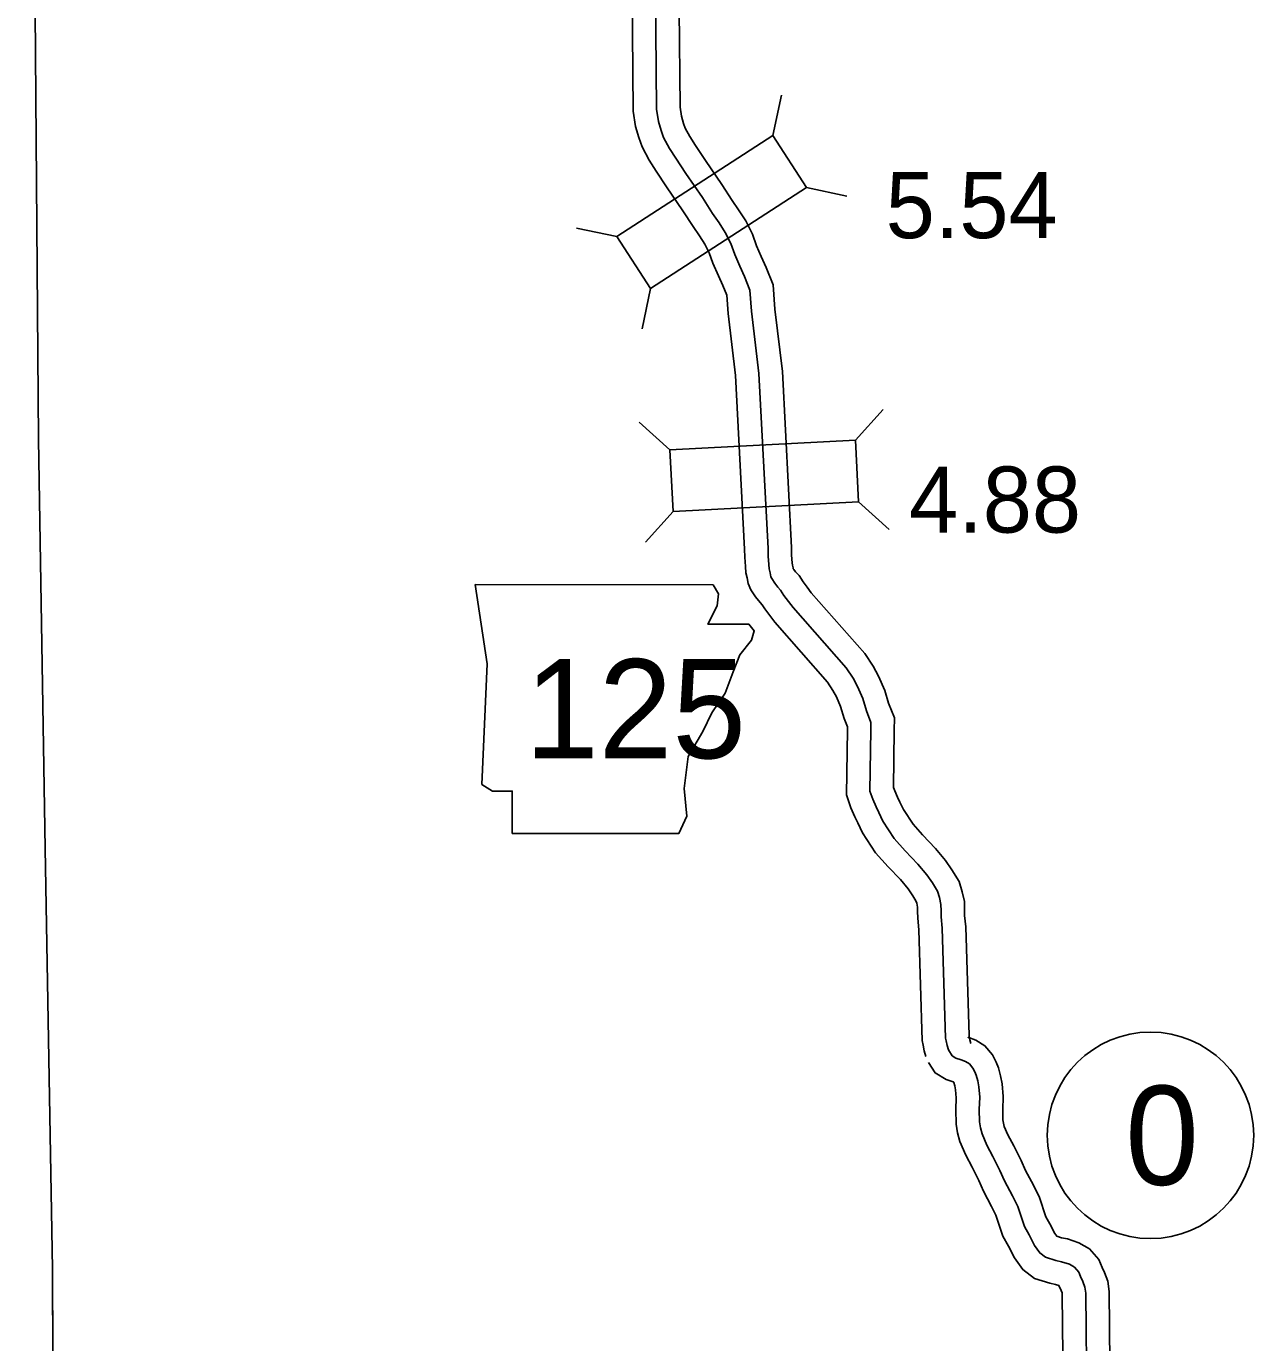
# Model space of a CAD drawing. Extents: x 31699 to 244310, y -8841 to 11474.
# Drawn here: x 144864 to 145387, y -982 to -421 of the extents above; entities that cross this region are included whole.
import ezdxf

# ---------------------------------------------------------------- set-up
doc = ezdxf.new("R2010")
doc.units = 0
for name, color, linetype in [('B_Logo', 7, 'Continuous'), ('G-ANNO-TEXT', 7, 'Continuous'), ('Level 55', 7, 'Continuous'), ('R_Border Notes', 7, 'Continuous'), ('R_Logo', 7, 'Continuous'), ('R_XS_EARTHWORK_STAGE1', 7, 'Continuous'), ('S_WALL', 7, 'Continuous')]:
    doc.layers.add(name, color=color, linetype=linetype)

msp = doc.modelspace()

# ---------------------------------------------------------------- linework, layer by layer
at = {"layer": 'B_Logo'}
for points in [[(145256.96, -857.22), (145256.39, -855.29), (145256.03, -853.36), (145255.81, -852.17), (145254.38, -805.36), (145253.9, -800.43), (145253.86, -797.89), (145253.81, -795.16), (145253.17, -792.23), (145252.39, -789.51), (145250.14, -785.94), (145247.75, -782.51), (145244.02, -777.97), (145238.61, -772.38), (145233.93, -767.12), (145229.09, -759.72), (145227.3, -756.02), (145226.13, -753.63), (145224.75, -750.39), (145223.56, -746.94), (145223.93, -720.91), (145223.94, -717.58), (145222, -712.74), (145220.45, -707.42), (145218.24, -702.32), (145216.32, -698.82), (145213.39, -694.33), (145190.75, -668.6), (145188.84, -666.03), (145186.87, -663.46), (145185.44, -661.21), (145184.22, -659.96), (145182.93, -658.32), (145181.64, -656.33), (145181.29, -655.54), (145181, -653.88), (145180.57, -652.22), (145180.41, -650.35), (145180.15, -646.75), (145180.09, -643.42), (145176.22, -568.96), (145172.99, -542.39), (145172.38, -533.33), (145170.09, -527.56), (145168.09, -523.12), (145165.88, -518.15), (145164.2, -513.51), (145161.87, -508.81), (145159.2, -504.65), (145156.48, -500.69), (145152.11, -493.95), (145145.09, -483.72), (145140.79, -477.19), (145138.06, -472.96), (145135.59, -468.33), (145134.55, -465.34), (145133.42, -461.43), (145132.6, -456.24), (145131.84, -372.59)], [(145316.41, -1051.75), (145315.52, -960.83), (145315.21, -958.24), (145314.24, -955.85), (145313.35, -953.73), (145312.58, -951.87), (145310.75, -949.83), (145308.54, -948.53), (145305.19, -947.45), (145302.72, -946.96), (145298.38, -945.56), (145295.95, -943.73), (145293.71, -940.56), (145291.44, -936.06), (145289.38, -932.49), (145286.52, -923.86), (145284.31, -919.36), (145280.88, -913.01), (145278.95, -908.64), (145275.99, -902.68), (145273.38, -897.72), (145271.31, -893.02), (145270.67, -890.43), (145270.23, -887.9), (145270.14, -882.63), (145270.32, -877.29), (145269.92, -872.96), (145269.48, -870.36), (145268.84, -867.9), (145268.28, -866.51), (145267.46, -864.92), (145265.97, -863.15), (145264.22, -862.11), (145262.41, -861.4), (145260.21, -860.7), (145258.53, -859.66), (145256.96, -857.22)]]:
    msp.add_lwpolyline(points, dxfattribs=at)
at = {"layer": 'G-ANNO-TEXT'}
msp.add_lwpolyline([(145055.24, -658.87), (145060.31, -692.71), (145058.06, -744.03), (145062.57, -746.85), (145071.03, -746.85), (145071.03, -764.89), (145142.08, -764.89), (145145.47, -757.56), (145144.34, -745.72), (145146.03, -732.19), (145152.23, -721.47), (145156.18, -713.58), (145161.82, -705.12), (145165.21, -696.09), (145168.02, -688.76), (145173.1, -682.56), (145174.23, -678.61), (145171.97, -675.79), (145154.49, -675.79), (145158.44, -667.9), (145159, -662.82), (145156.66, -658.92)], close=True, dxfattribs=at)
at = {"layer": 'Level 55'}
for points in [[(145247.36, -860.03), (145246.66, -857.63), (145246.2, -855.19), (145245.84, -853.23), (145244.4, -805.99), (145243.91, -800.99), (145243.86, -798.06), (145243.83, -796.33), (145243.47, -794.68), (145243.17, -793.63), (145241.8, -791.47), (145239.77, -788.55), (145236.56, -784.63), (145231.28, -779.19), (145225.97, -773.21), (145220.37, -764.66), (145218.31, -760.39), (145217.03, -757.8), (145215.41, -753.98), (145213.53, -748.54), (145213.93, -720.82), (145213.94, -719.49), (145212.54, -716.01), (145211.03, -710.83), (145209.25, -706.72), (145207.74, -703.96), (145205.41, -700.39), (145182.96, -674.89), (145180.86, -672.05), (145178.68, -669.2), (145177.56, -667.46), (145176.69, -666.56), (145174.8, -664.15), (145172.8, -661.1), (145171.65, -658.44), (145171.21, -655.99), (145170.68, -653.91), (145170.44, -651.14), (145170.15, -647.19), (145170.1, -643.76), (145166.25, -569.82), (145163.03, -543.33), (145162.51, -535.56), (145160.88, -531.46), (145158.96, -527.21), (145156.59, -521.88), (145154.99, -517.44), (145153.15, -513.75), (145150.87, -510.18), (145148.16, -506.25), (145143.79, -499.5), (145136.79, -489.3), (145132.42, -482.65), (145129.44, -478.04), (145126.41, -472.36), (145125.02, -468.38), (145123.64, -463.59), (145122.61, -457.06), (145121.84, -372.94)], [(145266.55, -854.41), (145266.13, -852.96), (145265.86, -851.54), (145265.78, -851.11), (145264.37, -804.72), (145263.89, -799.86), (145263.86, -797.73), (145263.8, -793.99), (145262.87, -789.78), (145261.61, -785.38), (145258.48, -780.42), (145255.74, -776.47), (145251.49, -771.3), (145245.94, -765.58), (145241.9, -761.03), (145237.81, -754.79), (145236.29, -751.64), (145235.22, -749.47), (145234.09, -746.79), (145233.58, -745.33), (145233.93, -721), (145233.95, -715.66), (145231.47, -709.47), (145229.88, -704.02), (145227.23, -697.92), (145224.91, -693.67), (145221.37, -688.26), (145198.53, -662.31), (145196.83, -660.01), (145195.07, -657.71), (145193.32, -654.96), (145191.76, -653.37), (145191.07, -652.48), (145190.85, -652.15), (145190.78, -651.76), (145190.46, -650.52), (145190.38, -649.56), (145190.14, -646.31), (145190.09, -643.08), (145186.19, -568.09), (145182.95, -541.45), (145182.25, -531.09), (145179.3, -523.66), (145177.21, -519.03), (145175.16, -514.42), (145173.42, -509.57), (145170.58, -503.87), (145167.54, -499.12), (145164.79, -495.13), (145160.43, -488.4), (145153.39, -478.15), (145149.17, -471.73), (145146.69, -467.89), (145144.78, -464.3), (145144.08, -462.3), (145143.2, -459.26), (145142.6, -455.41), (145141.83, -372.24)], [(145326.41, -1051.95), (145325.52, -960.19), (145324.99, -955.72), (145323.48, -952.01), (145322.57, -949.88), (145321.18, -946.48), (145317.16, -941.99), (145312.65, -939.35), (145307.72, -937.76), (145305.25, -937.26), (145303.15, -936.59), (145302.3, -935.39), (145300.24, -931.31), (145298.55, -928.38), (145295.79, -920.07), (145293.21, -914.79), (145289.87, -908.61), (145288, -904.39), (145284.9, -898.13), (145282.39, -893.37), (145280.81, -889.78), (145280.46, -888.36), (145280.21, -886.95), (145280.15, -882.71), (145280.34, -876.99), (145279.84, -871.65), (145279.26, -868.26), (145278.36, -864.78), (145277.39, -862.35), (145275.83, -859.34), (145272.54, -855.42), (145268.63, -853.09), (145265.74, -851.97), (145265.4, -851.86), (145265.37, -851.81)], [(145306.41, -1051.55), (145305.53, -961.47), (145305.44, -960.75), (145305.01, -959.68), (145304.13, -957.62), (145302.66, -957.14), (145300.2, -956.65), (145293.7, -954.56), (145288.69, -950.78), (145285.11, -945.74), (145282.63, -940.81), (145280.21, -936.6), (145277.24, -927.66), (145275.42, -923.94), (145271.9, -917.42), (145269.89, -912.89), (145267.09, -907.23), (145264.37, -902.07), (145261.81, -896.26), (145260.88, -892.49), (145260.24, -888.84), (145260.14, -882.54), (145260.31, -877.59), (145260, -874.26), (145259.69, -872.46), (145259.32, -871.03), (145259.27, -870.91), (145259.08, -870.84), (145256, -869.86), (145251.34, -866.97), (145248.54, -862.62)]]:
    msp.add_lwpolyline(points, dxfattribs=at)
at = {"layer": 'R_Border Notes'}
msp.add_circle((145343.13, -893.59), 44, dxfattribs=at)
at = {"layer": 'R_Logo'}
for points in [[(144863.89, -220.77), (144864.27, -239.83), (144867.61, -414.42), (144869.07, -597.07), (144871.94, -771.33)], [(144864.01, -226.79), (144864.27, -239.83), (144867.61, -414.42), (144869.07, -597.07), (144871.94, -771.33)], [(144871.94, -771.33), (144874.98, -950.47), (144875.71, -1127.52), (144871.71, -1127.88), (144875.96, -1309.59), (144877.65, -1488.22), (144877.29, -1532.62)], [(144871.94, -771.33), (144874.98, -950.47), (144875.64, -1109)]]:
    msp.add_lwpolyline(points, dxfattribs=at)
at = {"layer": 'R_XS_EARTHWORK_STAGE1'}
for p, q in [((145182.14, -467.48), (145185.81, -450.27)), ((145196.51, -489.63), (145213.72, -493.31)), ((145115.69, -510.57), (145098.48, -506.9)), ((145130.05, -532.72), (145126.38, -549.93)), ((145217.35, -597.27), (145229.13, -584.2)), ((145138.25, -601.39), (145125.18, -589.61)), ((145139.63, -627.75), (145127.84, -640.83)), ((145218.72, -623.64), (145231.79, -635.42))]:
    msp.add_line(p, q, dxfattribs=at)
for points in [[(145182.14, -467.48), (145115.69, -510.57), (145130.05, -532.72), (145196.51, -489.63)], [(145217.35, -597.27), (145138.25, -601.39), (145139.63, -627.75), (145218.72, -623.64)]]:
    msp.add_lwpolyline(points, close=True, dxfattribs=at)

# ---------------------------------------------------------------- texts
at = {"layer": 'G-ANNO-TEXT'}
msp.add_text('125', height=42.24, dxfattribs=at).set_placement((145076.47, -732.88))
at = {"layer": 'R_Border Notes'}
msp.add_text('0', height=42.24, dxfattribs=at).set_placement((145332.37, -914.71))
at = {"layer": 'S_WALL'}
for s, p in [('5.54', (145230.25, -511.22)), ('4.88', (145240.24, -636.71))]:
    msp.add_text(s, height=28.16, dxfattribs=at).set_placement(p)

doc.saveas('drawing.dxf')
